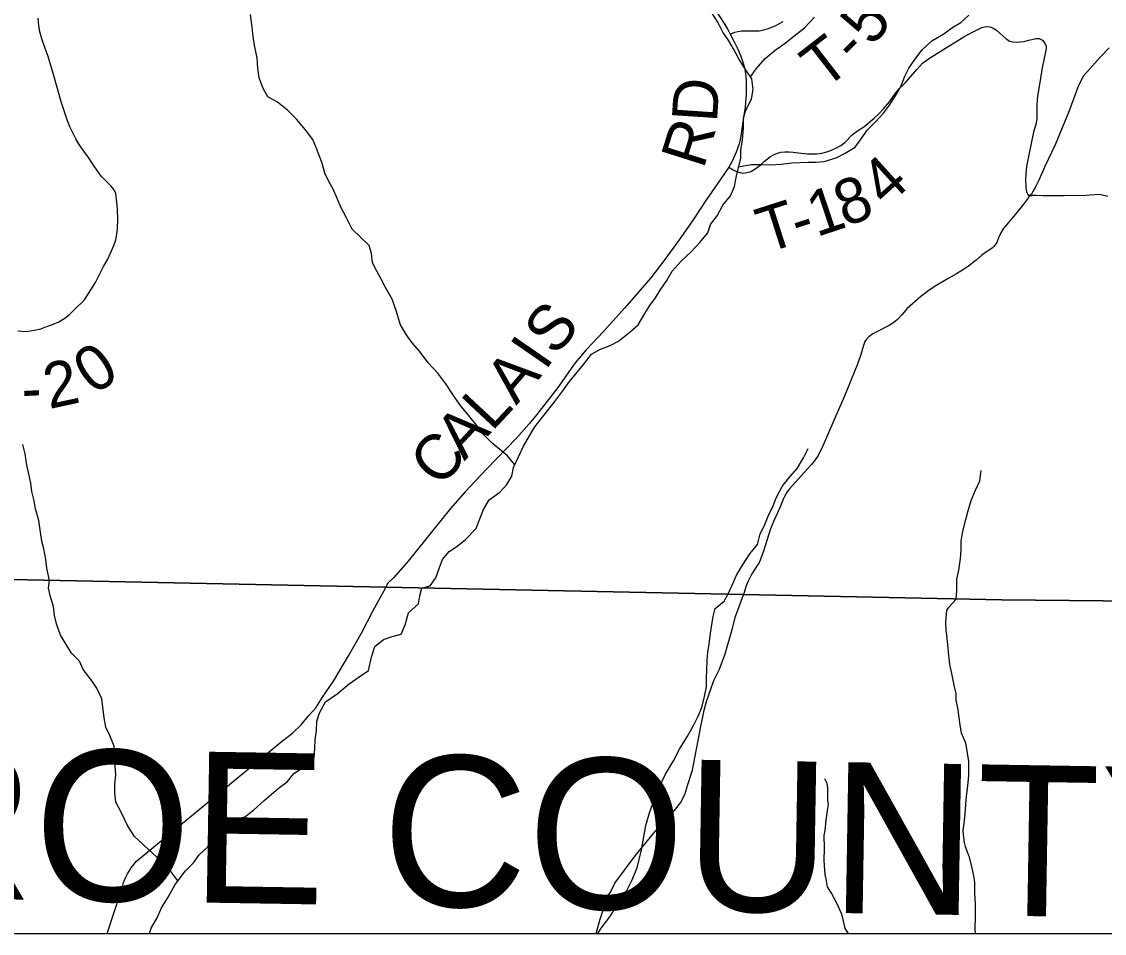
# Model space of a CAD drawing. Extents: x 0 to 191, y 0 to 55.
# Drawn here: x 188.455 to 189.814, y 47.92 to 49.064 of the extents above; entities that cross this region are included whole.
import ezdxf

# ---------------------------------------------------------------- set-up
doc = ezdxf.new("R2010")
doc.units = 0
for name, color, linetype in [('GM_X_Corporation', 7, 'Continuous'), ('GM_X_County_Road', 7, 'Continuous'), ('GM_X_County_Road_Text', 7, 'Continuous'), ('GM_X_County_Text', 7, 'Continuous'), ('GM_X_Minor_River', 7, 'Continuous'), ('GM_X_Township_Road', 7, 'Continuous'), ('GM_X_Township_Road_Text', 7, 'Continuous')]:
    doc.layers.add(name, color=color, linetype=linetype)

msp = doc.modelspace()

# ---------------------------------------------------------------- linework, layer by layer
at = {"layer": 'GM_X_Corporation'}
for points in [[(184.1701, 53.923), (184.1701, 47.9197), (186.2932, 47.9197), (186.2941, 48.012), (186.2991, 48.3871), (186.4921, 48.3828), (187.098, 48.377), (187.7625, 48.3707), (187.7657, 48.3707), (188.3304, 48.3653), (188.401, 48.3646), (188.9117, 48.3542), (189.3607, 48.345), (189.6849, 48.3383), (190.1514, 48.3336), (190.3574, 48.3286), (190.3641, 48.8031), (190.3751, 50.4761)], [(190.3751, 50.4761), (190.3641, 48.8031), (190.3574, 48.3286), (190.1514, 48.3336), (189.6849, 48.3383), (189.3607, 48.345), (188.9117, 48.3542), (188.401, 48.3646), (188.3304, 48.3653), (187.7657, 48.3707), (187.7625, 48.3707), (187.098, 48.377), (186.4921, 48.3828), (186.2991, 48.3871), (186.1484, 48.3893), (186.1442, 48.3893), (185.2112, 48.4029), (185.207, 48.403), (184.8085, 48.4088), (184.8161, 48.8829), (184.8161, 48.8869), (184.8319, 50.3441), (184.8319, 50.3472), (184.8438, 50.7018)]]:
    msp.add_lwpolyline(points, dxfattribs=at)
msp.add_lwpolyline([(186.2932, 47.9197), (190.9701, 47.9197), (190.9701, 48.3247), (190.6516, 48.3257), (190.3574, 48.3286), (190.1514, 48.3336), (189.6849, 48.3383), (189.3607, 48.345), (188.9117, 48.3542), (188.401, 48.3646), (188.3304, 48.3653), (187.7657, 48.3707), (187.7625, 48.3707), (187.098, 48.377), (186.4921, 48.3828), (186.2991, 48.3871), (186.2941, 48.012)], close=True, dxfattribs=at)
msp.add_lwpolyline([(186.2932, 47.9197), (190.9701, 47.9197), (190.9701, 48.3247), (190.6516, 48.3257), (190.3574, 48.3286), (190.1514, 48.3336), (189.6849, 48.3383), (189.3607, 48.345), (188.9117, 48.3542), (188.401, 48.3646), (188.3304, 48.3653), (187.7657, 48.3707), (187.7625, 48.3707), (187.098, 48.377), (186.4921, 48.3828), (186.2991, 48.3871), (186.2941, 48.012)], close=True, dxfattribs=at)
at = {"layer": 'GM_X_County_Road'}
for points in [[(189.3232, 49.082), (189.3374, 49.0602), (189.3412, 49.054), (189.3442, 49.0482), (189.3492, 49.0385), (189.3541, 49.0284), (189.3578, 49.0194), (189.3606, 49.0118), (189.3624, 49.0044), (189.3633, 48.9985), (189.3641, 48.9907), (189.364, 48.9726), (189.363, 48.9566), (189.3614, 48.9465), (189.358, 48.9235), (189.3566, 48.9157), (189.3555, 48.9104), (189.3517, 48.9001), (189.3464, 48.8887), (189.3443, 48.8844), (189.3424, 48.8813), (189.3314, 48.8652), (189.3143, 48.8406), (189.2968, 48.8138), (189.2803, 48.79), (189.2623, 48.7653), (189.2447, 48.7425), (189.212, 48.7046), (189.1852, 48.675), (189.1636, 48.6521), (189.1498, 48.6356), (189.128, 48.6047), (189.1015, 48.571), (189.0918, 48.559), (189.0761, 48.5413), (189.0385, 48.5023), (189.0116, 48.474), (188.9931, 48.4529), (188.9689, 48.4227), (188.9399, 48.387), (188.9215, 48.3658), (188.9141, 48.3589), (188.9119, 48.3536)], [(188.5624, 47.9197), (188.5813, 47.9769), (188.583, 47.9837), (188.5844, 47.9876), (188.5858, 47.9903), (188.588, 47.9945), (188.5898, 47.9976), (188.592, 48.0014), (188.596, 48.0061), (188.5993, 48.0104), (188.7803, 48.1597), (188.7954, 48.1713), (188.8057, 48.1814), (188.8154, 48.1933), (188.8242, 48.2027), (188.8325, 48.2161), (188.8463, 48.2363), (188.865, 48.2678), (188.8819, 48.2972), (188.8957, 48.324), (188.9119, 48.3536)]]:
    msp.add_lwpolyline(points, dxfattribs=at)
at = {"layer": 'GM_X_Minor_River'}
for points in [[(188.87, 48.8035), (188.8627, 48.8175), (188.8551, 48.8319), (188.8513, 48.8413), (188.846, 48.8538), (188.8406, 48.8633), (188.8357, 48.8736), (188.8322, 48.8864), (188.8284, 48.8959), (188.8246, 48.9058), (188.8204, 48.916), (188.8113, 48.9281), (188.7999, 48.9414), (188.7885, 48.9527), (188.7759, 48.9629), (188.7641, 48.9694), (188.758, 48.98), (188.7531, 48.9932), (188.7515, 49.005), (188.7504, 49.0183), (188.7473, 49.0338), (188.7454, 49.0452), (188.7442, 49.057), (188.7423, 49.0729)], [(189.3196, 48.8094), (189.3276, 48.8201), (189.3347, 48.8334), (189.3446, 48.8452), (189.3495, 48.857), (189.3521, 48.8703), (189.3544, 48.8805), (189.3574, 48.8927), (189.3574, 48.9022), (189.3596, 48.9155), (189.3607, 48.9303), (189.3607, 48.9428), (189.3637, 48.9527), (189.3709, 48.9667), (189.3731, 48.9789), (189.3712, 48.9922), (189.3632, 49.0039), (189.3548, 49.0172), (189.3484, 49.0297), (189.3426, 49.0399), (189.335, 49.0505), (189.3285, 49.0634), (189.3209, 49.0748)], [(189.3546, 48.8815), (189.3703, 48.8848), (189.3824, 48.8848), (189.3946, 48.8841), (189.4079, 48.8849), (189.4215, 48.8868), (189.442, 48.8876), (189.4515, 48.8877), (189.4621, 48.8885), (189.4769, 48.8931), (189.4883, 48.8988), (189.5008, 48.9064), (189.5084, 48.9167), (189.5163, 48.9281), (189.5273, 48.9392), (189.5364, 48.9491), (189.5439, 48.959), (189.553, 48.973), (189.5583, 48.9825), (189.5632, 48.9955), (189.5681, 49.0057), (189.5757, 49.0164), (189.5851, 49.0285), (189.5973, 49.04), (189.612, 49.0487), (189.6223, 49.056), (189.6336, 49.0629), (189.6435, 49.072)], [(189.3695, 48.9946), (189.3769, 49.0047), (189.3882, 49.0177), (189.4007, 49.0283), (189.4132, 49.0371), (189.4238, 49.0455), (189.4375, 49.0562), (189.45, 49.0695)], [(189.0738, 48.5078), (189.0649, 48.5188), (189.055, 48.527), (189.0455, 48.535), (189.0345, 48.5459), (189.0261, 48.5572), (189.0173, 48.5678), (189.0055, 48.5825), (188.996, 48.5961), (188.9872, 48.6093), (188.9773, 48.6229), (188.9651, 48.6358), (188.9544, 48.6505), (188.9449, 48.6607), (188.9376, 48.6713), (188.93, 48.6841), (188.9254, 48.7), (188.92, 48.7155), (188.9116, 48.7303), (188.9062, 48.7409), (188.9008, 48.7507), (188.8955, 48.7613), (188.8939, 48.773), (188.8912, 48.7829), (188.87, 48.8035)], [(188.9574, 48.353), (188.9675, 48.3558), (188.9746, 48.3657), (188.9794, 48.379), (188.9832, 48.3889), (188.9914, 48.3988), (189.0012, 48.4053), (189.0122, 48.4138), (189.0253, 48.4279), (189.0291, 48.4378), (189.0347, 48.4518), (189.0418, 48.4636), (189.055, 48.4736), (189.064, 48.4831), (189.07, 48.4934), (189.0722, 48.5044), (189.0849, 48.531), (189.0924, 48.5443), (189.0988, 48.5554), (189.1071, 48.5653), (189.1149, 48.5756), (189.1243, 48.587), (189.1341, 48.6007), (189.1427, 48.6122), (189.1503, 48.6217), (189.16, 48.6335), (189.1702, 48.6465), (189.1815, 48.653), (189.1936, 48.6576), (189.2038, 48.663), (189.2185, 48.6748), (189.2286, 48.6836), (189.2369, 48.6977), (189.2433, 48.7076), (189.2504, 48.7171), (189.2564, 48.727), (189.2646, 48.7392), (189.2714, 48.7506), (189.2827, 48.7632), (189.2951, 48.775), (189.306, 48.7868), (189.3162, 48.7987), (189.3196, 48.8094)], [(188.4901, 48.3626), (188.4866, 48.378), (188.4854, 48.389), (188.4827, 48.4023), (188.4804, 48.4121), (188.4788, 48.4231), (188.4768, 48.4379), (188.4726, 48.4523), (188.4706, 48.4625), (188.4679, 48.4743), (188.4664, 48.4845), (188.4644, 48.4944), (188.4617, 48.5072), (188.4593, 48.5213), (188.4566, 48.5334)], [(189.3412, 48.3451), (189.3467, 48.3565), (189.3523, 48.3699), (189.3606, 48.3832), (189.3688, 48.3958), (189.3782, 48.4079), (189.3819, 48.4209), (189.3868, 48.4308), (189.3916, 48.4433), (189.398, 48.4562), (189.4017, 48.4661), (189.4092, 48.4806), (189.4167, 48.4901), (189.428, 48.5031), (189.4363, 48.5164), (189.4419, 48.5282)], [(189.6278, 48.3393), (189.6287, 48.3499), (189.6287, 48.3643), (189.6309, 48.3753), (189.633, 48.3901), (189.6341, 48.4015), (189.6341, 48.4121), (189.6359, 48.4246), (189.64, 48.4391), (189.6425, 48.4486), (189.6466, 48.463), (189.6519, 48.4759), (189.6575, 48.4877), (189.6589, 48.5006)], [(188.6511, 47.9855), (188.6376, 48.0035), (188.6246, 48.0154), (188.6081, 48.0308), (188.5965, 48.0413), (188.588, 48.0552), (188.5802, 48.0711), (188.5732, 48.0843), (188.5719, 48.0956), (188.5721, 48.107), (188.5731, 48.1188), (188.5716, 48.1408), (188.5711, 48.1545), (188.5656, 48.1681), (188.5605, 48.1783), (188.5588, 48.1901), (188.5558, 48.214), (188.5496, 48.2276), (188.5422, 48.2377), (188.5322, 48.2509), (188.5275, 48.2614), (188.5175, 48.2712), (188.5105, 48.2829), (188.5039, 48.2938), (188.4988, 48.3082), (188.4964, 48.3184), (188.4951, 48.3298), (188.4911, 48.3422), (188.4887, 48.3529), (188.4901, 48.3626)], [(188.6154, 47.9197), (188.6175, 47.926), (188.6253, 47.9391), (188.6304, 47.9517), (188.6389, 47.9651), (188.6478, 47.9812), (188.6608, 47.9981), (188.6708, 48.0081), (188.6779, 48.0181), (188.6883, 48.0277), (188.7021, 48.0462), (188.7227, 48.062), (188.7351, 48.066), (188.7459, 48.0745), (188.7594, 48.0865), (188.777, 48.1015), (188.7886, 48.1104), (188.7967, 48.1204), (188.8121, 48.1305), (188.8222, 48.1398), (188.8228, 48.1516), (188.8234, 48.1626), (188.8251, 48.1744), (188.8253, 48.1858), (188.8289, 48.1965), (188.8363, 48.2103), (188.8509, 48.2204), (188.8659, 48.2327), (188.8786, 48.2416), (188.8902, 48.2494), (188.8941, 48.2662), (188.8981, 48.2799), (188.909, 48.2884), (188.9199, 48.2924), (188.9312, 48.2952), (188.9363, 48.3067), (188.9406, 48.3219), (188.953, 48.3331), (188.9547, 48.3434), (188.9574, 48.353)], [(189.1781, 47.9197), (189.1822, 47.9263), (189.1933, 47.9405), (189.2011, 47.9528), (189.2126, 47.9701), (189.2207, 47.9861), (189.2276, 48.0018), (189.233, 48.0247), (189.2382, 48.0552), (189.2429, 48.0708), (189.2487, 48.0872), (189.2546, 48.1021), (189.263, 48.1193), (189.273, 48.1362), (189.2804, 48.1507), (189.2907, 48.1672), (189.2981, 48.1806), (189.304, 48.1921), (189.3084, 48.2032), (189.3119, 48.2169), (189.3144, 48.2291), (189.3146, 48.2401), (189.3149, 48.25), (189.3154, 48.2626), (189.316, 48.2725), (189.3178, 48.2831), (189.3195, 48.2961), (189.3212, 48.3071), (189.3226, 48.3174), (189.3251, 48.3273), (189.3365, 48.3364), (189.3412, 48.3451)], [(189.6278, 48.3393), (189.6237, 48.3344), (189.6184, 48.3292), (189.6154, 48.3253), (189.6151, 48.3203), (189.6145, 48.3101), (189.6146, 48.2998), (189.6155, 48.2941), (189.6172, 48.2782), (189.6177, 48.2729), (189.6194, 48.2573), (189.6219, 48.2459), (189.6231, 48.2395), (189.6251, 48.2289), (189.6271, 48.2209), (189.6273, 48.2122), (189.6297, 48.2001), (189.6323, 48.1811), (189.6339, 48.1713), (189.6394, 48.1588), (189.6431, 48.1353), (189.643, 48.1174), (189.6421, 48.1053), (189.6404, 48.0915), (189.6394, 48.0817), (189.6391, 48.0748), (189.6381, 48.0657), (189.6368, 48.0546), (189.6361, 48.0489), (189.6365, 48.0432), (189.6378, 48.0338), (189.639, 48.0288), (189.6437, 48.0167), (189.647, 48.0035), (189.6494, 47.9917), (189.6507, 47.9834), (189.6505, 47.9697), (189.6509, 47.9636), (189.6514, 47.9568), (189.6517, 47.9405), (189.6511, 47.9253), (189.6515, 47.9197)], [(189.4927, 47.9197), (189.4884, 47.9257), (189.4855, 47.9389), (189.4836, 47.9446), (189.4781, 47.9574), (189.4711, 47.9703), (189.4664, 47.9782), (189.4644, 47.988), (189.4635, 47.9937), (189.4626, 48.0047), (189.4622, 48.0115), (189.4623, 48.026), (189.4621, 48.0423), (189.4631, 48.0488), (189.4644, 48.0617), (189.4662, 48.0739), (189.4676, 48.0815), (189.4667, 48.0868), (189.4665, 48.102), (189.4657, 48.1077), (189.4629, 48.1138)]]:
    msp.add_lwpolyline(points, dxfattribs=at)
at = {"layer": 'GM_X_Township_Road'}
for points in [[(188.4502, 48.676), (188.4554, 48.6754), (188.461, 48.6751), (188.4658, 48.6758), (188.4714, 48.6768), (188.479, 48.6785), (188.4856, 48.6808), (188.4936, 48.6839), (188.5017, 48.6872), (188.5094, 48.6916), (188.5151, 48.6963), (188.5206, 48.7017), (188.5341, 48.7146), (188.5476, 48.7365), (188.5579, 48.7565), (188.5631, 48.766), (188.5706, 48.783), (188.5731, 48.7899), (188.5746, 48.7972), (188.5754, 48.8045), (188.5757, 48.8156), (188.5754, 48.8282), (188.5746, 48.8375), (188.5731, 48.8481), (188.572, 48.8511), (188.5699, 48.8544), (188.5671, 48.8578), (188.5547, 48.8701), (188.5461, 48.8824), (188.5388, 48.8933), (188.5331, 48.9014), (188.5272, 48.9099), (188.5231, 48.9167), (188.5193, 48.9245), (188.5156, 48.932), (188.5121, 48.9405), (188.5049, 48.962), (188.495, 48.9977), (188.4883, 49.0203), (188.4845, 49.03), (188.4803, 49.0425), (188.4779, 49.0512), (188.4765, 49.0591), (188.4756, 49.0683)], [(189.3424, 48.8813), (189.348, 48.8779), (189.3521, 48.876), (189.3568, 48.8745), (189.3599, 48.8739), (189.3633, 48.874), (189.3673, 48.8749), (189.3702, 48.876), (189.3742, 48.8782), (189.3784, 48.8812), (189.383, 48.8848), (189.3872, 48.8888), (189.3945, 48.8945), (189.3993, 48.8973), (189.4034, 48.8987), (189.4077, 48.9), (189.4129, 48.9004), (189.418, 48.9005), (189.423, 48.9002), (189.4298, 48.8994), (189.441, 48.8981), (189.4523, 48.8982), (189.4591, 48.899), (189.4656, 48.9006), (189.4714, 48.9028), (189.4785, 48.9061), (189.4829, 48.9086), (189.4878, 48.9121), (189.4971, 48.9217), (189.504, 48.9267), (189.5119, 48.9319), (189.5249, 48.9428), (189.531, 48.9486), (189.5366, 48.9545), (189.5439, 48.9633), (189.5514, 48.974), (189.5564, 48.98), (189.5603, 48.9839), (189.5654, 48.9888), (189.5784, 49.0038), (189.5819, 49.0079), (189.5856, 49.0116), (189.5915, 49.0163), (189.6044, 49.0245), (189.6143, 49.0307), (189.6253, 49.0372), (189.6387, 49.0456), (189.6531, 49.0533), (189.66, 49.0567), (189.6631, 49.0575), (189.6663, 49.0578), (189.6703, 49.0574), (189.6741, 49.0558), (189.6784, 49.0534), (189.6905, 49.0423), (189.6925, 49.0409), (189.6948, 49.0396), (189.6989, 49.0384), (189.7029, 49.0382), (189.708, 49.0386), (189.7128, 49.0392), (189.7186, 49.0406), (189.7227, 49.0414), (189.7275, 49.0426), (189.7319, 49.0428), (189.736, 49.0408), (189.7391, 49.037), (189.7405, 49.0331), (189.7405, 49.03), (189.7397, 49.0262), (189.7357, 49.006), (189.7312, 48.98), (189.7296, 48.9702), (189.7294, 48.9649), (189.7291, 48.9601), (189.729, 48.9528), (189.7289, 48.9423), (189.7279, 48.9363), (189.7246, 48.9251), (189.7194, 48.899), (189.7161, 48.8822), (189.715, 48.8731), (189.7148, 48.8662), (189.7149, 48.8559), (189.7154, 48.8523), (189.7163, 48.8493), (189.7177, 48.8468), (189.7193, 48.8448), (189.7234, 48.846), (189.7275, 48.8461), (189.7368, 48.8459), (189.7633, 48.8458), (189.7904, 48.8463), (189.8071, 48.8472), (189.8131, 48.8463), (189.8176, 48.8449)], [(189.3442, 49.0482), (189.3501, 49.0506), (189.3537, 49.0517), (189.3583, 49.0524), (189.3729, 49.0522), (189.3804, 49.0525), (189.3865, 49.0535), (189.392, 49.0551), (189.4014, 49.0591), (189.4108, 49.0641)], [(189.8198, 49.031), (189.8087, 49.0196), (189.7954, 49.0048), (189.7875, 48.9958), (189.7813, 48.9838), (189.7696, 48.9519), (189.7518, 48.9094), (189.7385, 48.8812), (189.7317, 48.8656), (189.7266, 48.8556), (189.7239, 48.8507), (189.722, 48.8476), (189.7193, 48.8448), (189.7173, 48.8417), (189.714, 48.8368), (189.7041, 48.8248), (189.6888, 48.8062), (189.6867, 48.8038), (189.6836, 48.7988), (189.682, 48.7953), (189.681, 48.7926), (189.6788, 48.7868), (189.6755, 48.7821), (189.6728, 48.7796), (189.6657, 48.7749), (189.6598, 48.7707), (189.6529, 48.7646), (189.643, 48.757), (189.6368, 48.7528), (189.6282, 48.7475), (189.6154, 48.7401), (189.6022, 48.7324), (189.5938, 48.7269), (189.5883, 48.7228), (189.5835, 48.719), (189.5663, 48.7037), (189.5593, 48.6958), (189.5541, 48.6902), (189.5511, 48.6877), (189.5483, 48.6855), (189.5435, 48.6826), (189.5393, 48.6805), (189.5297, 48.6754), (189.5233, 48.6719), (189.5183, 48.6685), (189.515, 48.6655), (189.5131, 48.6623), (189.5114, 48.6574), (189.5082, 48.6463), (189.504, 48.634), (189.4962, 48.6156), (189.4913, 48.6032), (189.4859, 48.5901), (189.4765, 48.5692), (189.4649, 48.5419), (189.4603, 48.5317), (189.4544, 48.5194), (189.4509, 48.514), (189.4463, 48.5081), (189.4417, 48.5032), (189.4372, 48.4986), (189.4183, 48.4772), (189.4148, 48.4724), (189.4123, 48.468), (189.4112, 48.4656), (189.4061, 48.4529), (189.3988, 48.4374), (189.3945, 48.4274), (189.3859, 48.3994), (189.3804, 48.3847), (189.3779, 48.3812), (189.3758, 48.3779), (189.3712, 48.3711), (189.369, 48.3669), (189.3665, 48.3619), (189.3642, 48.3559), (189.3627, 48.3505), (189.3609, 48.3445)], [(189.176, 47.9197), (189.1805, 47.9363), (189.1902, 47.9658), (189.1939, 47.9715), (189.1994, 47.9826), (189.2247, 48.0169), (189.2459, 48.0427), (189.2552, 48.0532), (189.2638, 48.0621), (189.2701, 48.069), (189.2757, 48.0756), (189.2816, 48.0833), (189.2871, 48.094), (189.2911, 48.1063), (189.2968, 48.1246), (189.3073, 48.1791), (189.3114, 48.1997), (189.3143, 48.2108), (189.3237, 48.2372), (189.3307, 48.2514), (189.3379, 48.2705), (189.3465, 48.3011), (189.3508, 48.3175), (189.3609, 48.3445)]]:
    msp.add_lwpolyline(points, dxfattribs=at)

# ---------------------------------------------------------------- texts
at = {"layer": 'GM_X_County_Road_Text'}
for s, rotation, p in [('D', 86.1508, (189.3274, 48.9366)), ('R', 72.3871, (189.3105, 48.8778)), ('S', 49.8574, (189.1245, 48.6428)), ('I', 55.3692, (189.1122, 48.6247)), ('A', 49.4204, (189.0757, 48.5817)), ('L', 46.9747, (189.0449, 48.5486)), ('A', 46.8601, (189.0107, 48.512)), ('C', 48.2611, (188.9799, 48.4775))]:
    msp.add_text(s, height=0.0568, rotation=rotation, dxfattribs=at).set_placement(p)
at = {"layer": 'GM_X_County_Text'}
msp.add_text('MONROE COUNTY', height=0.189394, rotation=359.0616, dxfattribs=at).set_placement((187.6959, 47.9745))
at = {"layer": 'GM_X_Township_Road_Text'}
for s, rotation, p in [('5', 52.7148, (189.5232, 49.0315)), ('T', 37.7408, (189.4617, 48.9775)), ('-', 44.8667, (189.5011, 49.0086)), ('4', 42.0749, (189.5399, 48.8301)), ('8', 21.5809, (189.4886, 48.8056)), ('1', 18.5646, (189.4524, 48.7933)), ('T', 17.76, (189.3888, 48.7729)), ('-', 17.912, (189.4295, 48.7859)), ('0', 34.2737, (188.5455, 48.5944)), ('2', 12.1348, (188.4894, 48.5776)), ('-', 2.7096, (188.456, 48.5752))]:
    msp.add_text(s, height=0.0568, rotation=rotation, dxfattribs=at).set_placement(p)

doc.saveas('drawing.dxf')
